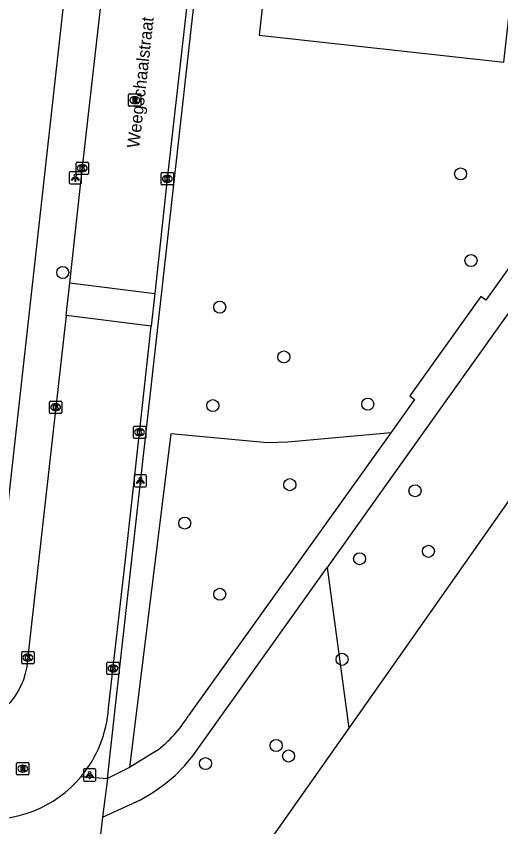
# Model space of a CAD drawing. Extents: x 161928 to 163055, y 386475 to 387428.
# Drawn here: x 162823.3 to 162862.7, y 387082.9 to 387148.8 of the extents above; entities that cross this region are included whole.
import ezdxf

# ---------------------------------------------------------------- set-up
doc = ezdxf.new("R2010")
doc.units = 0
for name, color, linetype in [('IMGEO_Boom', 7, 'Continuous'), ('IMGEO_Groenvoorziening', 7, 'Continuous'), ('IMGEO_Kolk', 7, 'Continuous'), ('IMGEO_Lichtpunt', 7, 'Continuous'), ('IMGEO_Meer_plas_ven_vijver', 7, 'Continuous'), ('IMGEO_Openbare_ruimte_label', 7, 'Continuous'), ('IMGEO_Rijbaan_lokaal_open', 7, 'Continuous'), ('IMGEO_Rioolput', 7, 'Continuous'), ('IMGEO_Voetpad_halfverhard', 7, 'Continuous'), ('IMGEO_Voetpad_open', 7, 'Continuous')]:
    doc.layers.add(name, color=color, linetype=linetype)

msp = doc.modelspace()

# ---------------------------------------------------------------- linework, layer by layer
at = {"layer": 'IMGEO_Boom'}
for centre in [(162859.451, 387135.987), (162860.296, 387128.947), (162827.102, 387127.979), (162839.865, 387125.158), (162845.083, 387121.114), (162839.306, 387117.161), (162851.903, 387117.275), (162845.564, 387110.736), (162855.744, 387110.242), (162837.023, 387107.613), (162856.83, 387105.321), (162851.239, 387104.72), (162839.869, 387101.831), (162849.811, 387096.544), (162844.455, 387089.544), (162845.471, 387088.689), (162838.713, 387088.072)]:
    msp.add_circle(centre, 0.489, dxfattribs=at)
at = {"layer": 'IMGEO_Groenvoorziening'}
for points in [[(162862.965, 387145.064), (162865.379, 387166.832), (162866.338, 387175.487), (162846.461, 387177.69), (162843.087, 387147.269), (162862.965, 387145.064)], [(162853.767, 387114.937), (162845.418, 387114.178), (162843.755, 387114.137), (162835.899, 387114.871), (162832.544, 387087.755)], [(162848.611, 387104.02), (162850.362, 387090.957)]]:
    msp.add_lwpolyline(points, dxfattribs=at)
at = {"layer": 'IMGEO_Kolk'}
for p, q in [((162828.191, 387136.02), (162828.191, 387136.872)), ((162828.266, 387136.946), (162829.118, 387136.946)), ((162828.679, 387136.726), (162828.704, 387136.726)), ((162829.192, 387136.872), (162829.192, 387136.02)), ((162829.118, 387135.946), (162828.266, 387135.946)), ((162828.702, 387136.166), (162828.677, 387136.166)), ((162835.107, 387135.164), (162835.107, 387136.016)), ((162835.182, 387136.09), (162836.034, 387136.09)), ((162835.595, 387135.87), (162835.62, 387135.87)), ((162836.108, 387136.016), (162836.108, 387135.164)), ((162835.618, 387135.31), (162835.593, 387135.31)), ((162836.034, 387135.09), (162835.182, 387135.09)), ((162826.031, 387116.602), (162826.031, 387117.454)), ((162826.106, 387117.528), (162826.958, 387117.528)), ((162827.032, 387117.454), (162827.032, 387116.602)), ((162826.542, 387116.748), (162826.517, 387116.748)), ((162826.519, 387117.308), (162826.544, 387117.308)), ((162826.958, 387116.528), (162826.106, 387116.528)), ((162832.849, 387114.569), (162832.849, 387115.421)), ((162832.924, 387115.495), (162833.776, 387115.495)), ((162833.85, 387115.421), (162833.85, 387114.569)), ((162833.36, 387114.715), (162833.335, 387114.715)), ((162833.337, 387115.275), (162833.362, 387115.275)), ((162833.776, 387114.495), (162832.924, 387114.495)), ((162823.769, 387096.256), (162823.769, 387097.108)), ((162823.844, 387097.182), (162824.696, 387097.182)), ((162824.257, 387096.962), (162824.282, 387096.962)), ((162824.77, 387097.108), (162824.77, 387096.256)), ((162824.28, 387096.402), (162824.255, 387096.402)), ((162830.766, 387096.311), (162831.618, 387096.311)), ((162824.696, 387096.182), (162823.844, 387096.182)), ((162830.691, 387095.385), (162830.691, 387096.237)), ((162831.179, 387096.091), (162831.204, 387096.091)), ((162831.692, 387096.237), (162831.692, 387095.385)), ((162831.618, 387095.311), (162830.766, 387095.311)), ((162831.202, 387095.531), (162831.177, 387095.531))]:
    msp.add_line(p, q, dxfattribs=at)
for points in [[(162828.191, 387136.02), (162828.191, 387136.872)], [(162828.266, 387136.946), (162829.118, 387136.946)], [(162828.512, 387136.646), (162828.635, 387136.646), (162828.635, 387136.495), (162828.765, 387136.646), (162828.929, 387136.646), (162828.783, 387136.495), (162828.936, 387136.246), (162828.784, 387136.246), (162828.699, 387136.41), (162828.635, 387136.343), (162828.635, 387136.246), (162828.512, 387136.246), (162828.512, 387136.646)], [(162829.192, 387136.872), (162829.192, 387136.02)], [(162829.118, 387135.946), (162828.266, 387135.946)], [(162835.107, 387135.164), (162835.107, 387136.016)], [(162835.182, 387136.09), (162836.034, 387136.09)], [(162835.428, 387135.79), (162835.551, 387135.79), (162835.551, 387135.639), (162835.681, 387135.79), (162835.845, 387135.79), (162835.699, 387135.639), (162835.852, 387135.39), (162835.7, 387135.39), (162835.615, 387135.554), (162835.551, 387135.487), (162835.551, 387135.39), (162835.428, 387135.39), (162835.428, 387135.79)], [(162836.108, 387136.016), (162836.108, 387135.164)], [(162836.034, 387135.09), (162835.182, 387135.09)], [(162826.031, 387116.602), (162826.031, 387117.454)], [(162826.106, 387117.528), (162826.958, 387117.528)], [(162827.032, 387117.454), (162827.032, 387116.602)], [(162826.352, 387117.228), (162826.475, 387117.228), (162826.475, 387117.077), (162826.605, 387117.228), (162826.769, 387117.228), (162826.623, 387117.077), (162826.776, 387116.828), (162826.624, 387116.828), (162826.539, 387116.992), (162826.475, 387116.925), (162826.475, 387116.828), (162826.352, 387116.828), (162826.352, 387117.228)], [(162826.958, 387116.528), (162826.106, 387116.528)], [(162832.849, 387114.569), (162832.849, 387115.421)], [(162832.924, 387115.495), (162833.776, 387115.495)], [(162833.85, 387115.421), (162833.85, 387114.569)], [(162833.17, 387115.195), (162833.293, 387115.195), (162833.293, 387115.044), (162833.423, 387115.195), (162833.587, 387115.195), (162833.441, 387115.044), (162833.594, 387114.795), (162833.442, 387114.795), (162833.357, 387114.959), (162833.293, 387114.892), (162833.293, 387114.795), (162833.17, 387114.795), (162833.17, 387115.195)], [(162833.776, 387114.495), (162832.924, 387114.495)], [(162823.769, 387096.256), (162823.769, 387097.108)], [(162823.844, 387097.182), (162824.696, 387097.182)], [(162824.77, 387097.108), (162824.77, 387096.256)], [(162824.09, 387096.882), (162824.213, 387096.882), (162824.213, 387096.731), (162824.343, 387096.882), (162824.507, 387096.882), (162824.361, 387096.731), (162824.514, 387096.482), (162824.362, 387096.482), (162824.277, 387096.646), (162824.213, 387096.579), (162824.213, 387096.482), (162824.09, 387096.482), (162824.09, 387096.882)], [(162830.766, 387096.311), (162831.618, 387096.311)], [(162824.696, 387096.182), (162823.844, 387096.182)], [(162830.691, 387095.385), (162830.691, 387096.237)], [(162831.012, 387096.011), (162831.135, 387096.011), (162831.135, 387095.86), (162831.265, 387096.011), (162831.429, 387096.011), (162831.283, 387095.86), (162831.436, 387095.611), (162831.284, 387095.611), (162831.199, 387095.775), (162831.135, 387095.708), (162831.135, 387095.611), (162831.012, 387095.611), (162831.012, 387096.011)], [(162831.692, 387096.237), (162831.692, 387095.385)], [(162831.618, 387095.311), (162830.766, 387095.311)]]:
    msp.add_lwpolyline(points, dxfattribs=at)
for centre, start, end in [((162828.268, 387136.87), 91.55205, 178.44795), ((162828.268, 387136.87), 91.55205, 178.44795), ((162829.116, 387136.87), 1.55205, 88.44795), ((162829.116, 387136.87), 1.55205, 88.44795), ((162828.268, 387136.022), 181.55205, 268.44795), ((162828.268, 387136.022), 181.55205, 268.44795), ((162829.116, 387136.022), 271.55205, 358.44795), ((162829.116, 387136.022), 271.55205, 358.44795), ((162835.184, 387136.014), 91.55205, 178.44795), ((162835.184, 387136.014), 91.55205, 178.44795), ((162836.032, 387136.014), 1.55205, 88.44795), ((162836.032, 387136.014), 1.55205, 88.44795), ((162835.184, 387135.166), 181.55205, 268.44795), ((162835.184, 387135.166), 181.55205, 268.44795), ((162836.032, 387135.166), 271.55205, 358.44795), ((162836.032, 387135.166), 271.55205, 358.44795), ((162826.108, 387117.452), 91.55205, 178.44795), ((162826.108, 387117.452), 91.55205, 178.44795), ((162826.956, 387117.452), 1.55205, 88.44795), ((162826.956, 387117.452), 1.55205, 88.44795), ((162826.108, 387116.604), 181.55205, 268.44795), ((162826.108, 387116.604), 181.55205, 268.44795), ((162826.956, 387116.604), 271.55205, 358.44795), ((162826.956, 387116.604), 271.55205, 358.44795), ((162832.926, 387115.419), 91.55205, 178.44795), ((162832.926, 387115.419), 91.55205, 178.44795), ((162833.774, 387115.419), 1.55205, 88.44795), ((162833.774, 387115.419), 1.55205, 88.44795), ((162832.926, 387114.571), 181.55205, 268.44795), ((162832.926, 387114.571), 181.55205, 268.44795), ((162833.774, 387114.571), 271.55205, 358.44795), ((162833.774, 387114.571), 271.55205, 358.44795), ((162823.846, 387097.106), 91.55205, 178.44795), ((162823.846, 387097.106), 91.55205, 178.44795), ((162824.694, 387097.106), 1.55205, 88.44795), ((162824.694, 387097.106), 1.55205, 88.44795), ((162823.846, 387096.258), 181.55205, 268.44795), ((162823.846, 387096.258), 181.55205, 268.44795), ((162824.694, 387096.258), 271.55205, 358.44795), ((162824.694, 387096.258), 271.55205, 358.44795), ((162830.768, 387096.235), 91.55205, 178.44795), ((162830.768, 387096.235), 91.55205, 178.44795), ((162831.616, 387096.235), 1.55205, 88.44795), ((162831.616, 387096.235), 1.55205, 88.44795), ((162830.768, 387095.387), 181.55205, 268.44795), ((162830.768, 387095.387), 181.55205, 268.44795), ((162831.616, 387095.387), 271.55205, 358.44795), ((162831.616, 387095.387), 271.55205, 358.44795)]:
    msp.add_arc(centre, 0.0765, start, end, dxfattribs=at)
for centre, major_axis, ratio, start_param, end_param in [((162828.678, 387136.446), (-0.387, 0.002), 0.722429, 4.712389, 7.853982), ((162828.703, 387136.446), (-0.39, 0.002), 0.717154, 1.570796, 4.712389), ((162835.594, 387135.59), (-0.387, 0.002), 0.722429, 4.712389, 7.853982), ((162835.619, 387135.59), (-0.39, 0.002), 0.717154, 1.570796, 4.712389), ((162826.518, 387117.028), (-0.387, 0.002), 0.722429, 4.712389, 7.853982), ((162826.543, 387117.028), (-0.39, 0.002), 0.717154, 1.570796, 4.712389), ((162833.336, 387114.995), (-0.387, 0.002), 0.722429, 4.712389, 7.853982), ((162833.361, 387114.995), (-0.39, 0.002), 0.717154, 1.570796, 4.712389), ((162824.256, 387096.682), (-0.387, 0.002), 0.722429, 4.712389, 7.853982), ((162824.281, 387096.682), (-0.39, 0.002), 0.717154, 1.570796, 4.712389), ((162831.178, 387095.811), (-0.387, 0.002), 0.722429, 4.712389, 7.853982), ((162831.203, 387095.811), (-0.39, 0.002), 0.717154, 1.570796, 4.712389)]:
    msp.add_ellipse(centre, major_axis=major_axis, ratio=ratio, start_param=start_param, end_param=end_param, dxfattribs=at)
at = {"layer": 'IMGEO_Lichtpunt'}
for p, q in [((162827.631, 387136.071), (162827.631, 387135.264)), ((162827.631, 387136.071), (162827.631, 387135.264)), ((162828.533, 387136.166), (162827.725, 387136.166)), ((162828.533, 387136.166), (162827.725, 387136.166)), ((162828.627, 387135.264), (162828.627, 387136.071)), ((162828.627, 387135.264), (162828.627, 387136.071)), ((162827.725, 387135.17), (162828.533, 387135.17)), ((162827.725, 387135.17), (162828.533, 387135.17)), ((162832.923, 387111.454), (162832.923, 387110.647)), ((162832.923, 387111.454), (162832.923, 387110.647)), ((162833.825, 387111.549), (162833.017, 387111.549)), ((162833.825, 387111.549), (162833.017, 387111.549)), ((162833.919, 387110.647), (162833.919, 387111.454)), ((162833.919, 387110.647), (162833.919, 387111.454)), ((162833.017, 387110.553), (162833.825, 387110.553)), ((162833.017, 387110.553), (162833.825, 387110.553)), ((162828.793, 387087.542), (162828.793, 387086.735)), ((162828.793, 387087.542), (162828.793, 387086.735)), ((162829.695, 387087.637), (162828.887, 387087.637)), ((162829.695, 387087.637), (162828.887, 387087.637)), ((162829.789, 387086.735), (162829.789, 387087.542)), ((162829.789, 387086.735), (162829.789, 387087.542)), ((162828.887, 387086.641), (162829.695, 387086.641)), ((162828.887, 387086.641), (162829.695, 387086.641))]:
    msp.add_line(p, q, dxfattribs=at)
for points in [[(162828.005, 387135.735), (162828.044, 387135.707), (162827.856, 387135.445), (162827.818, 387135.472), (162828.005, 387135.735)], [(162828.107, 387135.687), (162828.154, 387135.687), (162828.154, 387135.365), (162828.107, 387135.365), (162828.107, 387135.687)], [(162828.217, 387135.707), (162828.255, 387135.734), (162828.442, 387135.472), (162828.403, 387135.444), (162828.217, 387135.707)], [(162833.297, 387111.118), (162833.336, 387111.09), (162833.148, 387110.828), (162833.11, 387110.855), (162833.297, 387111.118)], [(162833.399, 387111.07), (162833.446, 387111.07), (162833.446, 387110.748), (162833.399, 387110.748), (162833.399, 387111.07)], [(162833.509, 387111.09), (162833.547, 387111.117), (162833.734, 387110.855), (162833.695, 387110.827), (162833.509, 387111.09)], [(162829.167, 387087.206), (162829.206, 387087.178), (162829.018, 387086.916), (162828.98, 387086.943), (162829.167, 387087.206)], [(162829.269, 387087.158), (162829.316, 387087.158), (162829.316, 387086.836), (162829.269, 387086.836), (162829.269, 387087.158)], [(162829.379, 387087.178), (162829.417, 387087.205), (162829.604, 387086.943), (162829.565, 387086.915), (162829.379, 387087.178)]]:
    msp.add_lwpolyline(points, dxfattribs=at)
for centre in [(162828.13, 387135.869), (162833.422, 387111.252), (162829.292, 387087.34)]:
    msp.add_circle(centre, 0.0994, dxfattribs=at)
for centre, start, end in [((162827.725, 387136.071), 90, 180), ((162827.725, 387136.071), 90, 180), ((162828.533, 387136.071), 0, 90), ((162828.533, 387136.071), 0, 90), ((162827.725, 387135.264), 180, 270), ((162827.725, 387135.264), 180, 270), ((162828.533, 387135.264), 270, 0), ((162828.533, 387135.264), 270, 360), ((162833.017, 387111.454), 90, 180), ((162833.017, 387111.454), 90, 180), ((162833.825, 387111.454), 0, 90), ((162833.825, 387111.454), 0, 90), ((162833.017, 387110.647), 180, 270), ((162833.017, 387110.647), 180, 270), ((162833.825, 387110.647), 270, 0), ((162833.825, 387110.647), 270, 360), ((162828.887, 387087.542), 90, 180), ((162828.887, 387087.542), 90, 180), ((162829.695, 387087.542), 0, 90), ((162829.695, 387087.542), 0, 90), ((162828.887, 387086.735), 180, 270), ((162828.887, 387086.735), 180, 270), ((162829.695, 387086.735), 270, 0), ((162829.695, 387086.735), 270, 360)]:
    msp.add_arc(centre, 0.0946, start, end, dxfattribs=at)
at = {"layer": 'IMGEO_Meer_plas_ven_vijver'}
for points in [[(162865.628, 387112.657), (162850.362, 387090.957)], [(162850.362, 387090.957), (162846.172, 387085), (162841.677, 387078.611), (162836.77, 387071.986)]]:
    msp.add_lwpolyline(points, dxfattribs=at)
at = {"layer": 'IMGEO_Rijbaan_lokaal_open'}
for points in [[(162841.107, 387184.65), (162840.195, 387176.214), (162835.606, 387135.59), (162834.595, 387126.272)], [(162827.676, 387127.124), (162828.711, 387136.523), (162832.59, 387170.7), (162832.764, 387172.261)], [(162827.384, 387124.477), (162827.676, 387127.124)], [(162827.676, 387127.124), (162834.595, 387126.272)], [(162834.595, 387126.272), (162834.298, 387123.624)], [(162827.384, 387124.477), (162826.533, 387117.028), (162824.226, 387096.274), (162824.177, 387095.922), (162824.064, 387095.399), (162823.904, 387094.888), (162823.7, 387094.394), (162823.452, 387093.92), (162823.163, 387093.47), (162822.834, 387093.047), (162822.47, 387092.656), (162822.072, 387092.298), (162821.643, 387091.978), (162821.188, 387091.697), (162820.709, 387091.458)], [(162834.298, 387123.624), (162827.384, 387124.477)], [(162830.819, 387092.581), (162832.208, 387104.667), (162833.372, 387115.196), (162834.298, 387123.624)]]:
    msp.add_lwpolyline(points, dxfattribs=at)
for centre, radius, start, end in [((162821.188, 387093.202), 9.651, 320.25782, 356.31037), ((162821.182, 387093.211), 9.661, 262.56451, 320.24146)]:
    msp.add_arc(centre, radius, start, end, dxfattribs=at)
at = {"layer": 'IMGEO_Rioolput'}
for p, q in [((162832.461, 387141.556), (162832.461, 387142.408)), ((162832.536, 387142.482), (162833.388, 387142.482)), ((162833.462, 387142.408), (162833.462, 387141.556)), ((162832.972, 387141.702), (162832.947, 387141.702)), ((162832.949, 387142.262), (162832.974, 387142.262)), ((162833.388, 387141.482), (162832.536, 387141.482)), ((162823.358, 387087.235), (162823.358, 387088.087)), ((162823.433, 387088.161), (162824.285, 387088.161)), ((162823.846, 387087.941), (162823.871, 387087.941)), ((162824.359, 387088.087), (162824.359, 387087.235)), ((162824.285, 387087.161), (162823.433, 387087.161)), ((162823.869, 387087.381), (162823.844, 387087.381))]:
    msp.add_line(p, q, dxfattribs=at)
for points in [[(162832.461, 387141.556), (162832.461, 387142.408)], [(162832.536, 387142.482), (162833.388, 387142.482)], [(162833.462, 387142.408), (162833.462, 387141.556)], [(162833.05, 387142.18), (162832.798, 387142.182), (162832.798, 387141.782)], [(162832.798, 387141.782), (162832.922, 387141.782), (162832.922, 387141.944), (162832.933, 387141.944)], [(162832.976, 387142.101), (162832.922, 387142.101), (162832.922, 387142.02)], [(162832.922, 387142.02), (162832.974, 387142.02)], [(162832.98, 387141.915), (162833.051, 387141.782), (162833.191, 387141.782), (162833.126, 387141.908)], [(162833.388, 387141.482), (162832.536, 387141.482)], [(162823.358, 387087.235), (162823.358, 387088.087)], [(162823.433, 387088.161), (162824.285, 387088.161)], [(162823.947, 387087.859), (162823.695, 387087.861), (162823.695, 387087.461)], [(162823.873, 387087.78), (162823.819, 387087.78), (162823.819, 387087.699)], [(162823.819, 387087.699), (162823.871, 387087.699)], [(162824.359, 387088.087), (162824.359, 387087.235)], [(162824.285, 387087.161), (162823.433, 387087.161)], [(162823.695, 387087.461), (162823.819, 387087.461), (162823.819, 387087.623), (162823.83, 387087.623)], [(162823.877, 387087.594), (162823.948, 387087.461), (162824.088, 387087.461), (162824.023, 387087.587)]]:
    msp.add_lwpolyline(points, dxfattribs=at)
for centre, radius, start, end in [((162832.538, 387142.406), 0.0765, 91.55205, 178.44795), ((162832.538, 387142.406), 0.0765, 91.55205, 178.44795), ((162833.386, 387142.406), 0.0765, 1.55205, 88.44795), ((162833.386, 387142.406), 0.0765, 1.55205, 88.44795), ((162832.932, 387141.891), 0.0533, 26.02933, 88.69889), ((162832.958, 387142.209), 0.19, 274.7715, 282.96867), ((162832.982, 387142.005), 0.0964, 77.00612, 93.18647), ((162832.996, 387142.062), 0.0378, 276.66336, 79.67722), ((162833.049, 387142.07), 0.109, 350.36119, 89.41601), ((162833.047, 387142.07), 0.112, 277.58423, 350.98172), ((162833.031, 387141.855), 0.108, 29.51342, 73.79051), ((162832.538, 387141.558), 0.0765, 181.55205, 268.44795), ((162832.538, 387141.558), 0.0765, 181.55205, 268.44795), ((162833.386, 387141.558), 0.0765, 271.55205, 358.44795), ((162833.386, 387141.558), 0.0765, 271.55205, 358.44795), ((162823.435, 387088.085), 0.0765, 91.55205, 178.44795), ((162823.435, 387088.085), 0.0765, 91.55205, 178.44795), ((162823.855, 387087.888), 0.19, 274.7715, 282.96867), ((162823.879, 387087.684), 0.0964, 77.00612, 93.18647), ((162823.893, 387087.741), 0.0378, 276.66336, 79.67722), ((162823.946, 387087.749), 0.109, 350.36119, 89.41601), ((162823.944, 387087.749), 0.112, 277.58423, 350.98172), ((162824.283, 387088.085), 0.0765, 1.55205, 88.44795), ((162824.283, 387088.085), 0.0765, 1.55205, 88.44795), ((162823.435, 387087.237), 0.0765, 181.55205, 268.44795), ((162823.435, 387087.237), 0.0765, 181.55205, 268.44795), ((162823.829, 387087.57), 0.0533, 26.02933, 88.69889), ((162823.928, 387087.534), 0.108, 29.51342, 73.79051), ((162824.283, 387087.237), 0.0765, 271.55205, 358.44795), ((162824.283, 387087.237), 0.0765, 271.55205, 358.44795)]:
    msp.add_arc(centre, radius, start, end, dxfattribs=at)
for centre, major_axis, ratio, start_param, end_param in [((162832.948, 387141.982), (-0.387, 0.002), 0.722429, 4.712389, 7.853982), ((162832.973, 387141.982), (-0.39, 0.002), 0.717154, 1.570796, 4.712389), ((162823.845, 387087.661), (-0.387, 0.002), 0.722429, 4.712389, 7.853982), ((162823.87, 387087.661), (-0.39, 0.002), 0.717154, 1.570796, 4.712389)]:
    msp.add_ellipse(centre, major_axis=major_axis, ratio=ratio, start_param=start_param, end_param=end_param, dxfattribs=at)
at = {"layer": 'IMGEO_Voetpad_halfverhard'}
for points in [[(162973.235, 387269.779), (162973.106, 387269.763), (162972.017, 387269.645), (162955.911, 387250), (162935.218, 387224.759), (162928.973, 387216.724), (162856.575, 387115.189), (162848.611, 387104.02)], [(162877.739, 387148.491), (162876.041, 387146.106), (162861.502, 387125.732), (162861.093, 387126.033), (162855.328, 387117.957), (162855.707, 387117.646), (162853.767, 387114.937)], [(162853.767, 387114.937), (162837.34, 387091.989)], [(162830.325, 387083.716), (162833.433, 387085.141), (162834.423, 387085.712), (162835.359, 387086.368), (162836.232, 387087.106), (162837.036, 387087.919), (162837.692, 387088.706), (162848.611, 387104.02)], [(162834.715, 387089.105), (162832.544, 387087.755)], [(162832.544, 387087.755), (162830.732, 387086.875)]]:
    msp.add_lwpolyline(points, dxfattribs=at)
msp.add_arc((162828.645, 387097.266), 10.171, 306.63936, 328.74409, dxfattribs=at)
at = {"layer": 'IMGEO_Voetpad_open'}
for points in [[(162830.732, 387086.875), (162831.364, 387092.52), (162845.112, 387215.281), (162847.679, 387215.034)], [(162829.534, 387171.1), (162821.153, 387095.983), (162821.139, 387095.872)], [(162828.609, 387087.032), (162830.732, 387086.875)], [(162830.732, 387086.875), (162830.325, 387083.716)], [(162830.325, 387083.716), (162829.866, 387079.658), (162827.43, 387079.9)]]:
    msp.add_lwpolyline(points, dxfattribs=at)

# ---------------------------------------------------------------- texts
at = {"layer": 'IMGEO_Openbare_ruimte_label'}
msp.add_text('Weegschaalstraat', height=1, rotation=83.62818, dxfattribs=at).set_placement((162833.32, 387138.047))

doc.saveas('drawing.dxf')
